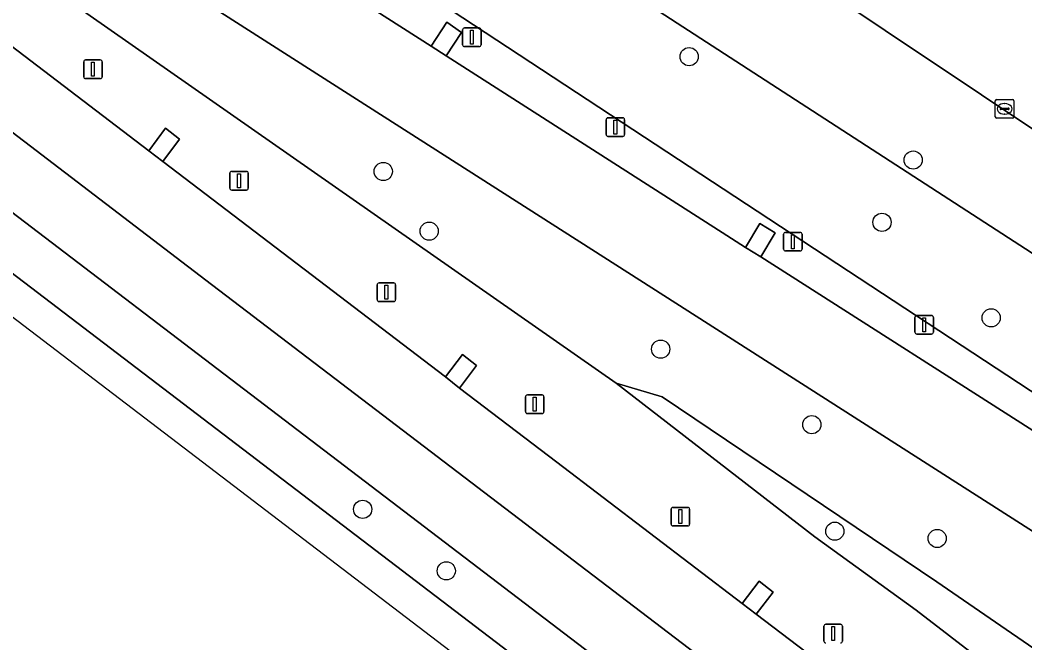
# Model space of a CAD drawing. Extents: x 158352 to 159489, y 383828 to 384603.
# Drawn here: x 158687.8 to 158741.8, y 383963.6 to 383997.1 of the extents above; entities that cross this region are included whole.
import ezdxf

# ---------------------------------------------------------------- set-up
doc = ezdxf.new("R2010")
doc.units = 0
for name, color, linetype in [('IMGEO_Berm_groen', 7, 'Continuous'), ('IMGEO_Boom', 7, 'Continuous'), ('IMGEO_Groenvoorziening', 7, 'Continuous'), ('IMGEO_Kolk', 7, 'Continuous'), ('IMGEO_Lichtmast', 7, 'Continuous'), ('IMGEO_Rijbaan_lokaal_open', 7, 'Continuous'), ('IMGEO_Rijbaan_regionaal_gesloten', 7, 'Continuous')]:
    doc.layers.add(name, color=color, linetype=linetype)

msp = doc.modelspace()

# ---------------------------------------------------------------- linework, layer by layer
at = {"layer": 'IMGEO_Berm_groen'}
msp.add_lwpolyline([(158712.448, 383967.648), (158601.783, 384051.997), (158599.607, 384050.406), (158710.894, 383965.575), (158870.149, 383844.179), (158872.742, 383845.398), (158840.416, 383870.111)], close=True, dxfattribs=at)
for points in [[(158642.504, 384037.211), (158658.861, 384027.393), (158659.602, 384028.706), (158660.415, 384028.196), (158659.633, 384026.899), (158676.071, 384017.151), (158676.794, 384018.469), (158677.624, 384017.986), (158676.885, 384016.664), (158683.291, 384012.679), (158693.043, 384006.463), (158693.853, 384007.754), (158694.653, 384007.224), (158693.84, 384005.947), (158709.941, 383995.652), (158710.778, 383996.936), (158711.571, 383996.395), (158710.741, 383995.129), (158725.822, 383985.49), (158726.831, 383984.845), (158727.604, 383986.135), (158728.422, 383985.634), (158727.655, 383984.329), (158743.756, 383974.053)], [(158765.871, 383961.56), (158707.358, 384000), (158677.929, 384018.316), (158661.741, 384028.584), (158651.483, 384034.675)], [(158809.311, 383924.969), (158764.39, 383955.088), (158755.227, 383961.2), (158745.974, 383967.224), (158723.089, 383981.844), (158660.628, 384021.748)], [(158659.949, 384021.569), (158658.997, 384020.06), (158719.87, 383977.549), (158722.355, 383976.815), (158737.116, 383966.874), (158761.637, 383950.03), (158810.032, 383915.926), (158827.198, 383905.391), (158846.564, 383892.216), (158863.926, 383878.374), (158875.474, 383869.523), (158882.921, 383862.988), (158886.793, 383863.483), (158886.442, 383864.681), (158887.482, 383869.723), (158884.881, 383873.33), (158882.767, 383874.369), (158883.199, 383875.722), (158882.014, 383876.131)], [(158735.999, 383965.349), (158730.549, 383969.3), (158719.87, 383977.549), (158658.997, 384020.06), (158658.07, 384018.59)], [(158658.2, 384017.903), (158662.899, 384014.332), (158663.837, 384015.576), (158664.593, 384014.985), (158663.682, 384013.776), (158678.81, 384002.198), (158679.727, 384003.414), (158680.483, 384002.822), (158679.572, 384001.613), (158694.758, 383990.039), (158695.666, 383991.243), (158696.422, 383990.652), (158695.511, 383989.452), (158710.71, 383977.882), (158711.618, 383979.086), (158712.374, 383978.495), (158711.458, 383977.29), (158716.689, 383973.306), (158726.65, 383965.718), (158727.557, 383966.922), (158728.314, 383966.331), (158727.395, 383965.137), (158742.631, 383953.57)], [(158761.637, 383950.03), (158737.116, 383966.874), (158722.355, 383976.815), (158719.87, 383977.549), (158730.549, 383969.3), (158735.999, 383965.349), (158792.144, 383922.13), (158878.555, 383856.55)], [(158878.555, 383856.55), (158792.144, 383922.13), (158735.999, 383965.349)]]:
    msp.add_lwpolyline(points, dxfattribs=at)
at = {"layer": 'IMGEO_Boom'}
for centre in [(158723.799, 383995.087), (158735.838, 383989.535), (158707.362, 383988.922), (158734.16, 383986.19), (158709.831, 383985.717), (158740.029, 383981.06), (158722.271, 383979.378), (158730.391, 383975.322), (158706.258, 383970.776), (158731.626, 383969.598), (158737.129, 383969.21), (158710.749, 383967.469)]:
    msp.add_circle(centre, 0.489, dxfattribs=at)
at = {"layer": 'IMGEO_Groenvoorziening'}
msp.add_lwpolyline([(158613.197, 384066.952), (158612.294, 384067.106), (158609.144, 384064.921), (158606.221, 384062.826), (158611.3, 384058.953), (158613.62, 384057.184), (158614.378, 384057.858), (158626.962, 384050.112), (158651.483, 384034.675), (158661.741, 384028.584), (158677.929, 384018.316), (158707.358, 384000), (158765.871, 383961.56), (158795.981, 383941.779), (158809.728, 383931.93), (158811, 383936.053), (158800.948, 383942.61), (158788.302, 383952.844), (158769.011, 383966.352), (158753.016, 383977.553), (158718.365, 384000), (158666.397, 384033.665)], dxfattribs=at)
msp.add_lwpolyline([(158683.45, 384030.599), (158676.121, 384035.659), (158673.761, 384032.455), (158664.976, 384036.523), (158631.002, 384057.298), (158666.397, 384033.665), (158718.365, 384000), (158753.016, 383977.553), (158769.011, 383966.352), (158772.161, 383971.159), (158772.196, 383971.212), (158767.881, 383974.094), (158765.611, 383975.61), (158729.099, 384000), (158710.634, 384012.378), (158708.423, 384013.859)], close=True, dxfattribs=at)
at = {"layer": 'IMGEO_Kolk'}
for p, q in [((158740.25, 383991.859), (158740.25, 383992.711)), ((158740.325, 383992.785), (158741.177, 383992.785)), ((158741.251, 383992.711), (158741.251, 383991.859)), ((158740.509, 383992.279), (158740.509, 383992.291)), ((158740.947, 383992.242), (158740.549, 383992.242)), ((158740.552, 383992.328), (158740.95, 383992.328)), ((158740.738, 383992.565), (158740.763, 383992.565)), ((158740.993, 383992.291), (158740.993, 383992.279)), ((158741.177, 383991.785), (158740.325, 383991.785)), ((158740.761, 383992.005), (158740.736, 383992.005))]:
    msp.add_line(p, q, dxfattribs=at)
for points in [[(158740.25, 383991.859), (158740.25, 383992.711)], [(158740.325, 383992.785), (158741.177, 383992.785)], [(158741.251, 383992.711), (158741.251, 383991.859)], [(158741.177, 383991.785), (158740.325, 383991.785)]]:
    msp.add_lwpolyline(points, dxfattribs=at)
for centre, radius, start, end in [((158740.327, 383992.709), 0.0765, 91.552, 178.448), ((158740.327, 383992.709), 0.0765, 91.552, 178.448), ((158741.175, 383992.709), 0.0765, 1.552, 88.448), ((158741.175, 383992.709), 0.0765, 1.552, 88.448), ((158740.549, 383992.288), 0.0403, 85.8775, 175.7526), ((158740.546, 383992.278), 0.0366, 178.938, 274.7102), ((158740.95, 383992.285), 0.043, 264.8664, 352.4533), ((158740.954, 383992.29), 0.0386, 1.7309, 96.639), ((158740.327, 383991.861), 0.0765, 181.552, 268.448), ((158740.327, 383991.861), 0.0765, 181.552, 268.448), ((158741.175, 383991.861), 0.0765, 271.552, 358.448), ((158741.175, 383991.861), 0.0765, 271.552, 358.448)]:
    msp.add_arc(centre, radius, start, end, dxfattribs=at)
for centre, major_axis, ratio, start_param, end_param in [((158740.737, 383992.285), (-0.387, 0.002), 0.722429, 4.712389, 7.853982), ((158740.762, 383992.285), (-0.39, 0.002), 0.717154, 1.570796, 4.712389)]:
    msp.add_ellipse(centre, major_axis=major_axis, ratio=ratio, start_param=start_param, end_param=end_param, dxfattribs=at)
at = {"layer": 'IMGEO_Lichtmast'}
for p, q in [((158711.625, 383995.732), (158711.625, 383996.532)), ((158711.625, 383996.532), (158711.625, 383995.732)), ((158711.725, 383996.632), (158712.515, 383996.632)), ((158712.515, 383996.632), (158711.725, 383996.632)), ((158712.615, 383996.532), (158712.615, 383995.732)), ((158712.615, 383995.732), (158712.615, 383996.532)), ((158712.515, 383995.632), (158711.725, 383995.632)), ((158711.725, 383995.632), (158712.515, 383995.632)), ((158691.267, 383994.01), (158691.267, 383994.81)), ((158691.267, 383994.81), (158691.267, 383994.01)), ((158691.367, 383994.91), (158692.157, 383994.91)), ((158692.157, 383994.91), (158691.367, 383994.91)), ((158692.257, 383994.81), (158692.257, 383994.01)), ((158692.257, 383994.01), (158692.257, 383994.81)), ((158692.157, 383993.91), (158691.367, 383993.91)), ((158691.367, 383993.91), (158692.157, 383993.91)), ((158719.339, 383990.903), (158719.339, 383991.703)), ((158719.339, 383991.703), (158719.339, 383990.903)), ((158719.439, 383991.803), (158720.229, 383991.803)), ((158720.229, 383991.803), (158719.439, 383991.803)), ((158720.329, 383991.703), (158720.329, 383990.903)), ((158720.329, 383990.903), (158720.329, 383991.703)), ((158720.229, 383990.803), (158719.439, 383990.803)), ((158719.439, 383990.803), (158720.229, 383990.803)), ((158699.118, 383988.026), (158699.118, 383988.826)), ((158699.118, 383988.826), (158699.118, 383988.026)), ((158699.218, 383988.926), (158700.008, 383988.926)), ((158700.008, 383988.926), (158699.218, 383988.926)), ((158700.108, 383988.826), (158700.108, 383988.026)), ((158700.108, 383988.026), (158700.108, 383988.826)), ((158700.008, 383987.926), (158699.218, 383987.926)), ((158699.218, 383987.926), (158700.008, 383987.926)), ((158728.975, 383985.65), (158729.765, 383985.65)), ((158729.765, 383985.65), (158728.975, 383985.65)), ((158728.875, 383984.75), (158728.875, 383985.55)), ((158728.875, 383985.55), (158728.875, 383984.75)), ((158729.865, 383985.55), (158729.865, 383984.75)), ((158729.865, 383984.75), (158729.865, 383985.55)), ((158729.765, 383984.65), (158728.975, 383984.65)), ((158728.975, 383984.65), (158729.765, 383984.65)), ((158707.134, 383982.936), (158707.924, 383982.936)), ((158707.924, 383982.936), (158707.134, 383982.936)), ((158707.034, 383982.036), (158707.034, 383982.836)), ((158707.034, 383982.836), (158707.034, 383982.036)), ((158708.024, 383982.836), (158708.024, 383982.036)), ((158708.024, 383982.036), (158708.024, 383982.836)), ((158707.924, 383981.936), (158707.134, 383981.936)), ((158707.134, 383981.936), (158707.924, 383981.936)), ((158735.933, 383980.285), (158735.933, 383981.085)), ((158735.933, 383981.085), (158735.933, 383980.285)), ((158736.033, 383981.185), (158736.823, 383981.185)), ((158736.823, 383981.185), (158736.033, 383981.185)), ((158736.923, 383981.085), (158736.923, 383980.285)), ((158736.923, 383980.285), (158736.923, 383981.085)), ((158736.823, 383980.185), (158736.033, 383980.185)), ((158736.033, 383980.185), (158736.823, 383980.185)), ((158715.106, 383976.92), (158715.896, 383976.92)), ((158715.896, 383976.92), (158715.106, 383976.92)), ((158715.006, 383976.02), (158715.006, 383976.82)), ((158715.006, 383976.82), (158715.006, 383976.02)), ((158715.996, 383976.82), (158715.996, 383976.02)), ((158715.996, 383976.02), (158715.996, 383976.82)), ((158715.896, 383975.92), (158715.106, 383975.92)), ((158715.106, 383975.92), (158715.896, 383975.92)), ((158722.831, 383969.981), (158722.831, 383970.781)), ((158722.831, 383970.781), (158722.831, 383969.981)), ((158722.931, 383970.881), (158723.721, 383970.881)), ((158723.721, 383970.881), (158722.931, 383970.881)), ((158723.821, 383970.781), (158723.821, 383969.981)), ((158723.821, 383969.981), (158723.821, 383970.781)), ((158723.721, 383969.881), (158722.931, 383969.881)), ((158722.931, 383969.881), (158723.721, 383969.881)), ((158731.143, 383964.599), (158731.933, 383964.599)), ((158731.933, 383964.599), (158731.143, 383964.599)), ((158731.043, 383963.699), (158731.043, 383964.499)), ((158731.043, 383964.499), (158731.043, 383963.699)), ((158732.033, 383964.499), (158732.033, 383963.699)), ((158732.033, 383963.699), (158732.033, 383964.499))]:
    msp.add_line(p, q, dxfattribs=at)
for points in [[(158712.045, 383996.507), (158712.195, 383996.507), (158712.195, 383995.757), (158712.045, 383995.757), (158712.045, 383996.507)], [(158691.687, 383994.785), (158691.837, 383994.785), (158691.837, 383994.035), (158691.687, 383994.035), (158691.687, 383994.785)], [(158719.759, 383991.678), (158719.909, 383991.678), (158719.909, 383990.928), (158719.759, 383990.928), (158719.759, 383991.678)], [(158699.538, 383988.801), (158699.688, 383988.801), (158699.688, 383988.051), (158699.538, 383988.051), (158699.538, 383988.801)], [(158729.295, 383985.525), (158729.445, 383985.525), (158729.445, 383984.775), (158729.295, 383984.775), (158729.295, 383985.525)], [(158707.454, 383982.811), (158707.604, 383982.811), (158707.604, 383982.061), (158707.454, 383982.061), (158707.454, 383982.811)], [(158736.353, 383981.06), (158736.503, 383981.06), (158736.503, 383980.31), (158736.353, 383980.31), (158736.353, 383981.06)], [(158715.426, 383976.795), (158715.576, 383976.795), (158715.576, 383976.045), (158715.426, 383976.045), (158715.426, 383976.795)], [(158723.251, 383970.756), (158723.401, 383970.756), (158723.401, 383970.006), (158723.251, 383970.006), (158723.251, 383970.756)], [(158731.463, 383964.474), (158731.613, 383964.474), (158731.613, 383963.724), (158731.463, 383963.724), (158731.463, 383964.474)]]:
    msp.add_lwpolyline(points, dxfattribs=at)
for centre, start, end in [((158711.725, 383996.532), 90, 180), ((158711.725, 383996.532), 90, 180), ((158712.515, 383996.532), 0, 90), ((158712.515, 383996.532), 360, 90), ((158711.725, 383995.732), 180, 270), ((158711.725, 383995.732), 180, 270), ((158712.515, 383995.732), 270, 0), ((158712.515, 383995.732), 270, 0), ((158691.367, 383994.81), 90, 180), ((158691.367, 383994.81), 90, 180), ((158692.157, 383994.81), 0, 90), ((158692.157, 383994.81), 360, 90), ((158691.367, 383994.01), 180, 270), ((158691.367, 383994.01), 180, 270), ((158692.157, 383994.01), 270, 0), ((158692.157, 383994.01), 270, 0), ((158719.439, 383991.703), 90, 180), ((158719.439, 383991.703), 90, 180), ((158720.229, 383991.703), 0, 90), ((158720.229, 383991.703), 360, 90), ((158719.439, 383990.903), 180, 270), ((158719.439, 383990.903), 180, 270), ((158720.229, 383990.903), 270, 0), ((158720.229, 383990.903), 270, 0), ((158699.218, 383988.826), 90, 180), ((158699.218, 383988.826), 90, 180), ((158700.008, 383988.826), 0, 90), ((158700.008, 383988.826), 360, 90), ((158699.218, 383988.026), 180, 270), ((158699.218, 383988.026), 180, 270), ((158700.008, 383988.026), 270, 0), ((158700.008, 383988.026), 270, 0), ((158728.975, 383985.55), 90, 180), ((158728.975, 383985.55), 90, 180), ((158729.765, 383985.55), 0, 90), ((158729.765, 383985.55), 360, 90), ((158728.975, 383984.75), 180, 270), ((158728.975, 383984.75), 180, 270), ((158729.765, 383984.75), 270, 0), ((158729.765, 383984.75), 270, 0), ((158707.134, 383982.836), 90, 180), ((158707.134, 383982.836), 90, 180), ((158707.924, 383982.836), 0, 90), ((158707.924, 383982.836), 360, 90), ((158707.134, 383982.036), 180, 270), ((158707.134, 383982.036), 180, 270), ((158707.924, 383982.036), 270, 0), ((158707.924, 383982.036), 270, 0), ((158736.033, 383981.085), 90, 180), ((158736.033, 383981.085), 90, 180), ((158736.823, 383981.085), 0, 90), ((158736.823, 383981.085), 360, 90), ((158736.033, 383980.285), 180, 270), ((158736.033, 383980.285), 180, 270), ((158736.823, 383980.285), 270, 0), ((158736.823, 383980.285), 270, 0), ((158715.106, 383976.82), 90, 180), ((158715.106, 383976.82), 90, 180), ((158715.896, 383976.82), 0, 90), ((158715.896, 383976.82), 360, 90), ((158715.106, 383976.02), 180, 270), ((158715.106, 383976.02), 180, 270), ((158715.896, 383976.02), 270, 0), ((158715.896, 383976.02), 270, 0), ((158722.931, 383970.781), 90, 180), ((158722.931, 383970.781), 90, 180), ((158723.721, 383970.781), 0, 90), ((158723.721, 383970.781), 360, 90), ((158722.931, 383969.981), 180, 270), ((158722.931, 383969.981), 180, 270), ((158723.721, 383969.981), 270, 0), ((158723.721, 383969.981), 270, 0), ((158731.143, 383964.499), 90, 180), ((158731.143, 383964.499), 90, 180), ((158731.933, 383964.499), 0, 90), ((158731.933, 383964.499), 360, 90), ((158731.143, 383963.699), 180, 270), ((158731.143, 383963.699), 180, 270), ((158731.933, 383963.699), 270, 0), ((158731.933, 383963.699), 270, 0)]:
    msp.add_arc(centre, 0.1, start, end, dxfattribs=at)
at = {"layer": 'IMGEO_Rijbaan_lokaal_open'}
for points in [[(158710.634, 384012.378), (158729.099, 384000), (158765.611, 383975.61), (158770.642, 383983.042), (158767.638, 383985.057), (158747.04, 383999.013), (158744.584, 384000.725), (158715.596, 384019.935)], [(158709.941, 383995.652), (158710.741, 383995.129), (158711.571, 383996.395), (158710.778, 383996.936)], [(158694.758, 383990.039), (158695.511, 383989.452), (158696.422, 383990.652), (158695.666, 383991.243)], [(158726.831, 383984.845), (158727.655, 383984.329), (158728.422, 383985.634), (158727.604, 383986.135)], [(158710.71, 383977.882), (158711.458, 383977.29), (158712.374, 383978.495), (158711.618, 383979.086)], [(158726.65, 383965.718), (158727.395, 383965.137), (158728.314, 383966.331), (158727.557, 383966.922)]]:
    msp.add_lwpolyline(points, close=True, dxfattribs=at)
at = {"layer": 'IMGEO_Rijbaan_regionaal_gesloten'}
for points in [[(158742.631, 383953.57), (158727.395, 383965.137), (158726.65, 383965.718), (158716.689, 383973.306), (158711.458, 383977.29), (158710.71, 383977.882), (158695.511, 383989.452), (158694.758, 383990.039), (158679.572, 384001.613), (158678.81, 384002.198), (158663.682, 384013.776), (158662.899, 384014.332), (158658.2, 384017.903), (158620.391, 384046.424), (158607.475, 384056.157), (158604.629, 384054.077), (158635.896, 384030.315), (158670.924, 384003.608), (158678.288, 383997.993), (158697.831, 383983.092), (158739.488, 383951.331), (158786.867, 383915.207)], [(158743.756, 383974.053), (158727.655, 383984.329), (158726.831, 383984.845), (158725.822, 383985.49), (158710.741, 383995.129), (158709.941, 383995.652), (158693.84, 384005.947), (158693.043, 384006.463), (158683.291, 384012.679), (158676.885, 384016.664), (158676.071, 384017.151), (158659.633, 384026.899), (158658.861, 384027.393), (158642.504, 384037.211), (158641.681, 384037.738), (158625.433, 384047.682), (158624.607, 384048.204), (158618.011, 384052.527), (158652.865, 384026.773), (158659.949, 384021.569)], [(158660.628, 384021.748), (158723.089, 383981.844), (158745.974, 383967.224), (158755.227, 383961.2), (158764.39, 383955.088), (158809.311, 383924.969)]]:
    msp.add_lwpolyline(points, dxfattribs=at)
for points in [[(158604.629, 384054.077), (158601.783, 384051.997), (158712.448, 383967.648), (158840.416, 383870.111), (158872.742, 383845.398), (158876.311, 383847.075), (158853.2, 383864.631), (158826.26, 383885.172), (158810.298, 383897.342), (158786.867, 383915.207), (158739.488, 383951.331), (158697.831, 383983.092), (158678.288, 383997.993), (158670.924, 384003.608), (158635.896, 384030.315)], [(158868.176, 383843.253), (158870.149, 383844.179), (158710.894, 383965.575), (158599.607, 384050.406), (158597.855, 384049.125), (158647.356, 384011.687), (158729.784, 383948.814), (158785.821, 383906.07)]]:
    msp.add_lwpolyline(points, close=True, dxfattribs=at)

doc.saveas('drawing.dxf')
